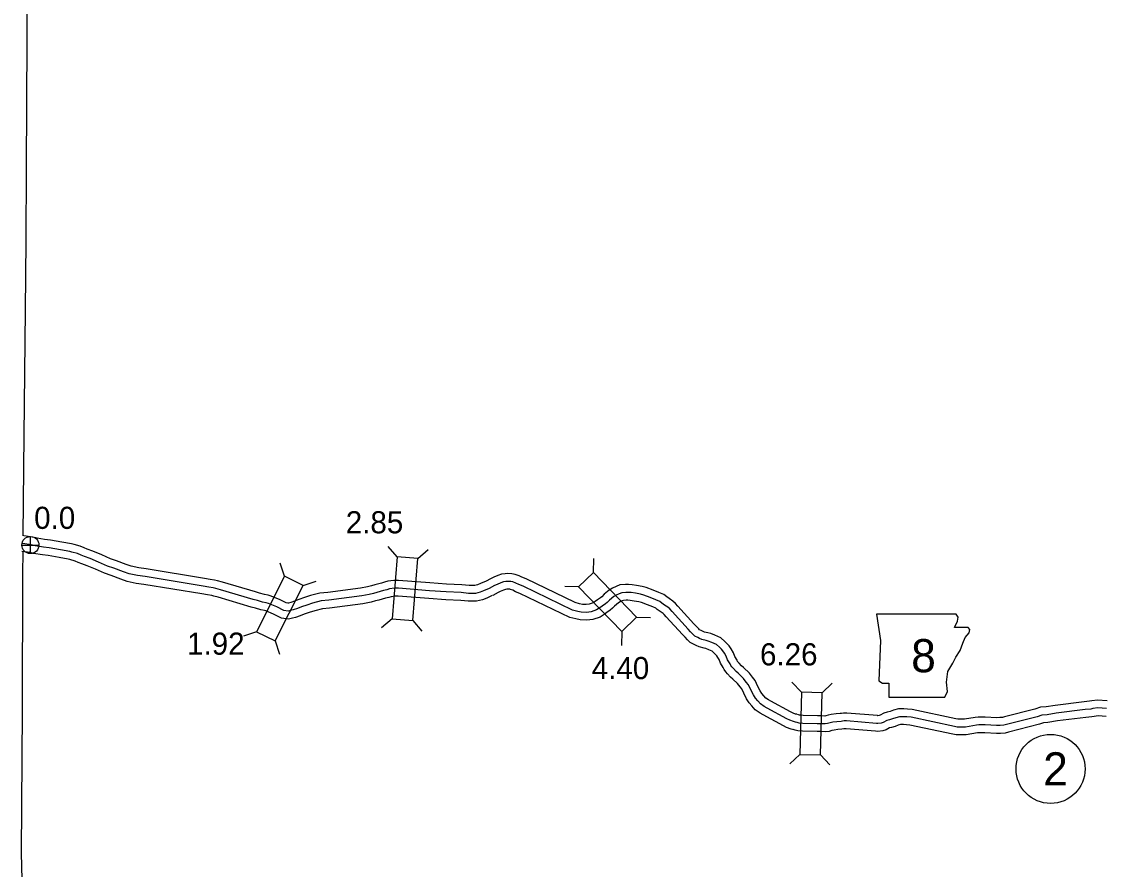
# Model space of a CAD drawing. Extents: x -83719 to 153526, y -11835 to 11446.
# Drawn here: x -5892 to -5205, y -3993 to -3453 of the extents above; entities that cross this region are included whole.
import ezdxf

# ---------------------------------------------------------------- set-up
doc = ezdxf.new("R2010")
doc.units = 0
for name, color, linetype in [('Level 10', 7, 'Continuous'), ('Level 2', 7, 'Continuous'), ('Level 20', 7, 'Continuous'), ('Level 21', 7, 'Continuous'), ('Level 25', 7, 'Continuous'), ('Level 26', 7, 'Continuous'), ('Level 27', 7, 'Continuous'), ('Level 58', 7, 'Continuous'), ('Level 59', 7, 'Continuous')]:
    doc.layers.add(name, color=color, linetype=linetype)

msp = doc.modelspace()

# ---------------------------------------------------------------- linework, layer by layer
at = {"layer": 'Level 10'}
for points in [[(-5885.15, -3781.13), (-5891.01, -3780.34)], [(-5596.54, -3809.25), (-5600.04, -3810.77), (-5601.89, -3811.54), (-5603.76, -3812.03), (-5607.34, -3811.99), (-5611.89, -3811.47), (-5621.64, -3811.04), (-5632.25, -3810.32), (-5652.2, -3808.73), (-5655.3, -3808.75), (-5659.11, -3809.31), (-5661.1, -3809.94), (-5663.05, -3810.41), (-5667.31, -3811.59), (-5669.5, -3812.14), (-5672.02, -3812.79), (-5676.52, -3813.67), (-5697.29, -3816.4), (-5702.32, -3816.87), (-5708.4, -3818.41), (-5712.2, -3819.64), (-5715.86, -3820.84), (-5718.44, -3821.86), (-5720.98, -3822.78), (-5722.29, -3823.14), (-5722.75, -3823.25), (-5723.85, -3823.09), (-5727.75, -3821.13), (-5733.41, -3818.69), (-5735.33, -3818.11), (-5737.68, -3817.7), (-5740.87, -3816.76), (-5743.46, -3816.11), (-5764.31, -3809.88), (-5767.63, -3808.91), (-5769.44, -3808.6), (-5772.16, -3808.05), (-5775.82, -3807.42), (-5813.03, -3801.35), (-5817.75, -3800.77), (-5822.5, -3799.72), (-5825.69, -3798.62), (-5831.9, -3796.28), (-5835.8, -3794.9), (-5841.34, -3792.47), (-5846.92, -3790.07), (-5850.56, -3788.75), (-5852.55, -3787.98), (-5855.03, -3786.94), (-5858.94, -3785.84), (-5860.65, -3785.35), (-5866.69, -3784.38), (-5874, -3783.05), (-5877.77, -3782.62), (-5882.57, -3781.89), (-5885.15, -3781.13)], [(-5886.86, -3790.99), (-5892.34, -3790.25)], [(-5592.56, -3818.43), (-5596.12, -3819.97), (-5598.67, -3821.04), (-5602.54, -3822.05), (-5607.97, -3821.98), (-5612.68, -3821.44), (-5622.2, -3821.03), (-5632.99, -3820.3), (-5652.56, -3818.73), (-5654.54, -3818.75), (-5656.87, -3819.09), (-5658.42, -3819.58), (-5660.54, -3820.09), (-5664.76, -3821.26), (-5667.04, -3821.83), (-5669.8, -3822.55), (-5674.91, -3823.55), (-5696.18, -3826.34), (-5700.62, -3826.75), (-5705.63, -3828.02), (-5709.1, -3829.15), (-5712.46, -3830.25), (-5714.89, -3831.21), (-5717.96, -3832.32), (-5719.79, -3832.82), (-5722.27, -3833.42), (-5726.9, -3832.75), (-5731.98, -3830.19), (-5736.83, -3828.1), (-5737.65, -3827.86), (-5739.96, -3827.45), (-5743.49, -3826.41), (-5746.1, -3825.76), (-5767.14, -3819.47), (-5769.88, -3818.67), (-5771.27, -3818.43), (-5774.01, -3817.88), (-5777.48, -3817.28), (-5814.44, -3811.25), (-5819.44, -3810.64), (-5825.22, -3809.36), (-5829.09, -3808.02), (-5835.33, -3805.68), (-5839.49, -3804.21), (-5845.33, -3801.64), (-5850.6, -3799.37), (-5854.07, -3798.12), (-5856.28, -3797.26), (-5858.33, -3796.4), (-5861.67, -3795.46), (-5862.83, -3795.13), (-5868.38, -3794.24), (-5875.46, -3792.95), (-5879.09, -3792.54), (-5884.75, -3791.67), (-5887.61, -3790.83)], [(-5398.53, -3894.03), (-5399.32, -3893.88), (-5400.96, -3893.21), (-5402.51, -3892.44), (-5415.04, -3885.7), (-5416.65, -3884.75), (-5418.35, -3883.65), (-5419.49, -3882.25), (-5420.8, -3880.73), (-5421.9, -3879.03), (-5423.37, -3876.22), (-5425.11, -3872.47), (-5426.86, -3870.4), (-5428.76, -3867.84), (-5432.56, -3864.15), (-5433.75, -3863.12), (-5435.33, -3861.42), (-5436.13, -3860.58), (-5436.23, -3860.44), (-5436.63, -3859.56), (-5438.05, -3857.26), (-5438.89, -3854.8), (-5440.4, -3852.28), (-5441.7, -3850.42), (-5442.97, -3849.08), (-5444.43, -3847.7), (-5446.93, -3845.25), (-5450.87, -3843.66), (-5453.39, -3842.6), (-5455.18, -3842.16), (-5457.42, -3841.61), (-5458.27, -3841.21), (-5459.4, -3840.65), (-5460.44, -3840.13), (-5460.99, -3839.58), (-5462.69, -3837.87), (-5464.22, -3836.35), (-5474.28, -3825.23), (-5475.93, -3823.4), (-5477.62, -3821.86), (-5479.9, -3820.34), (-5481.44, -3819.18), (-5483.26, -3817.81), (-5486.34, -3816.4), (-5490.1, -3814.93), (-5494.45, -3813.29), (-5497.01, -3812.61), (-5500.59, -3812.01), (-5503.48, -3811.54), (-5505.86, -3811.36), (-5507.68, -3811.35), (-5511.27, -3811.64), (-5513.69, -3812.65), (-5515.98, -3813.67), (-5517.99, -3815.01), (-5521.19, -3817.56), (-5522.77, -3819.09), (-5523.54, -3819.75), (-5525.46, -3821.01), (-5526.94, -3822.15), (-5528.28, -3823), (-5530.78, -3823.87), (-5532.76, -3824.13), (-5535.15, -3824.01), (-5536.92, -3823.6), (-5539.78, -3822.87), (-5570.97, -3807.81), (-5573.69, -3806.76), (-5575.47, -3805.87), (-5577.95, -3804.94), (-5580.09, -3804.44), (-5582.61, -3804.37), (-5584.27, -3804.45), (-5586.58, -3804.78), (-5588.99, -3805.67), (-5591.54, -3806.7), (-5593.34, -3807.56), (-5596.87, -3809.41)], [(-5400.44, -3903.85), (-5402.19, -3903.51), (-5405.06, -3902.33), (-5407.1, -3901.33), (-5419.94, -3894.41), (-5421.91, -3893.26), (-5425.12, -3891.17), (-5427.15, -3888.67), (-5428.81, -3886.75), (-5430.54, -3884.09), (-5432.34, -3880.65), (-5433.62, -3877.89), (-5434.71, -3876.6), (-5436.3, -3874.45), (-5439.31, -3871.53), (-5440.7, -3870.33), (-5442.63, -3868.26), (-5443.81, -3867.01), (-5444.9, -3865.54), (-5445.48, -3864.27), (-5447.15, -3861.54), (-5448.01, -3859.04), (-5448.79, -3857.73), (-5449.47, -3856.76), (-5450.05, -3856.15), (-5451.37, -3854.9), (-5452.51, -3853.78), (-5454.68, -3852.91), (-5456.55, -3852.12), (-5457.56, -3851.87), (-5460.78, -3851.09), (-5462.65, -3850.2), (-5463.84, -3849.61), (-5466.39, -3848.35), (-5468.09, -3846.62), (-5469.76, -3844.95), (-5471.47, -3843.24), (-5481.7, -3831.93), (-5483.02, -3830.46), (-5483.78, -3829.77), (-5485.68, -3828.51), (-5487.46, -3827.17), (-5488.41, -3826.45), (-5490.25, -3825.61), (-5493.68, -3824.27), (-5497.5, -3822.83), (-5499.13, -3822.4), (-5502.22, -3821.87), (-5504.65, -3821.48), (-5506.28, -3821.36), (-5507.32, -3821.35), (-5508.88, -3821.48), (-5509.74, -3821.84), (-5511.13, -3822.46), (-5512.08, -3823.09), (-5514.59, -3825.09), (-5516.04, -3826.48), (-5517.49, -3827.74), (-5519.66, -3829.17), (-5521.21, -3830.35), (-5523.89, -3832.06), (-5528.48, -3833.66), (-5532.38, -3834.16), (-5536.53, -3833.95), (-5539.28, -3833.31), (-5543.22, -3832.31), (-5574.94, -3817), (-5577.74, -3815.92), (-5579.48, -3815.05), (-5580.86, -3814.53), (-5581.38, -3814.41), (-5582.53, -3814.38), (-5583.34, -3814.41), (-5584.1, -3814.52), (-5585.38, -3815), (-5587.51, -3815.86), (-5588.86, -3816.51), (-5592.24, -3818.27)], [(-5200.85, -3885.33), (-5207.06, -3884.91), (-5210.7, -3885.47), (-5211.99, -3885.7), (-5215.41, -3886.02), (-5234.03, -3888.35), (-5239.71, -3889.33), (-5243.31, -3889.52), (-5246.82, -3890.72), (-5266.21, -3895.65), (-5267.61, -3896.05), (-5269.17, -3896.15), (-5271.17, -3896.16), (-5278.54, -3895.76), (-5281.32, -3895.8), (-5282.96, -3895.78), (-5284.86, -3896.02), (-5291.65, -3897.13), (-5293.36, -3897.19), (-5294.86, -3897.18), (-5296, -3897.14), (-5297.21, -3896.94), (-5324.99, -3890.92), (-5328.04, -3890.67), (-5330.32, -3890.53), (-5333.81, -3890.59), (-5337, -3891.41), (-5339.14, -3892.2), (-5340.93, -3892.75), (-5343.09, -3893.32), (-5345.54, -3894.6), (-5346.02, -3894.77), (-5346.88, -3894.9), (-5347.19, -3894.85), (-5366.62, -3893.24), (-5368.87, -3893.22), (-5370.18, -3893.45), (-5370.91, -3893.57), (-5373.54, -3893.74), (-5376.58, -3894.2), (-5378.67, -3894.63), (-5380.01, -3895.06), (-5380.62, -3895.13), (-5382.76, -3894.99), (-5385.46, -3895.03), (-5394.42, -3894.79), (-5396.29, -3894.64), (-5396.91, -3894.49), (-5398.05, -3894.15)], [(-5201.57, -3895.31), (-5206.63, -3894.96), (-5209.07, -3895.34), (-5210.65, -3895.62), (-5214.32, -3895.97), (-5232.56, -3898.24), (-5238.58, -3899.29), (-5241.39, -3899.44), (-5243.97, -3900.32), (-5263.63, -3905.31), (-5265.91, -3905.96), (-5268.82, -3906.15), (-5271.42, -3906.16), (-5278.73, -3905.76), (-5281.29, -3905.8), (-5282.38, -3905.79), (-5283.42, -3905.92), (-5290.66, -3907.1), (-5293.22, -3907.19), (-5295.06, -3907.18), (-5296.99, -3907.12), (-5299.11, -3906.76), (-5326.47, -3900.83), (-5328.75, -3900.64), (-5330.54, -3900.54), (-5332.46, -3900.57), (-5334.02, -3900.97), (-5335.95, -3901.68), (-5338.18, -3902.36), (-5339.44, -3902.7), (-5341.61, -3903.84), (-5343.67, -3904.52), (-5346.89, -3905.02), (-5348.38, -3904.78), (-5367.08, -3903.24), (-5368.04, -3903.23), (-5368.53, -3903.31), (-5369.8, -3903.51), (-5372.45, -3903.69), (-5374.82, -3904.05), (-5376.14, -3904.32), (-5377.88, -3904.87), (-5380.34, -3905.17), (-5383, -3905), (-5385.51, -3905.04), (-5394.95, -3904.78), (-5397.89, -3904.55), (-5399.53, -3904.14), (-5400.92, -3903.73)]]:
    msp.add_lwpolyline(points, dxfattribs=at)
at = {"layer": 'Level 2'}
for points in [[(-5889.54, -3592.52), (-5889.19, -3546.27), (-5888.84, -3464.16), (-5888.58, -3374.64), (-5888.71, -3286.87), (-5888.69, -3199.26), (-5888.62, -3118.56)], [(-5891.38, -3779.89), (-5890.78, -3716.44), (-5889.97, -3636.9), (-5889.54, -3592.52)], [(-5891.38, -3780.28), (-5891.38, -3779.89)], [(-5888.79, -4350.84), (-5889.01, -4328.16), (-5889.9, -4241.58), (-5890.03, -4154.16), (-5890.33, -4066.34), (-5892.41, -3982.54), (-5891.92, -3891.71), (-5891.61, -3804.63), (-5891.48, -3790.57)]]:
    msp.add_lwpolyline(points, dxfattribs=at)
at = {"layer": 'Level 20'}
for p, q in [((-5653.2, -3793.8), (-5658.9, -3787.11)), ((-5640.04, -3794.86), (-5633.34, -3789.15)), ((-5724.84, -3806.02), (-5727.6, -3797.66)), ((-5528.03, -3803.61), (-5527.85, -3794.81)), ((-5713.05, -3811.96), (-5704.7, -3809.2)), ((-5537.54, -3812.76), (-5546.34, -3812.58)), ((-5656.35, -3833.28), (-5663.04, -3838.99)), ((-5643.19, -3834.33), (-5637.48, -3841.03)), ((-5500.59, -3832.16), (-5491.79, -3832.33)), ((-5742.66, -3841.39), (-5751.01, -3844.15)), ((-5510.1, -3841.31), (-5510.28, -3850.1)), ((-5730.87, -3847.32), (-5728.11, -3855.68)), ((-5395.57, -3879.95), (-5401.62, -3873.56)), ((-5382.37, -3880.31), (-5375.98, -3874.26)), ((-5396.65, -3919.54), (-5403.04, -3925.59)), ((-5383.46, -3919.9), (-5377.41, -3926.29))]:
    msp.add_line(p, q, dxfattribs=at)
for points in [[(-5643.19, -3834.33), (-5640.04, -3794.86), (-5653.2, -3793.8), (-5656.35, -3833.28)], [(-5724.84, -3806.02), (-5742.66, -3841.39), (-5730.87, -3847.32), (-5713.05, -3811.96)], [(-5500.59, -3832.16), (-5528.03, -3803.61), (-5537.54, -3812.76), (-5510.1, -3841.31)], [(-5395.57, -3879.95), (-5396.65, -3919.54), (-5383.46, -3919.9), (-5382.37, -3880.31)]]:
    msp.add_lwpolyline(points, close=True, dxfattribs=at)
at = {"layer": 'Level 21'}
msp.add_lwpolyline([(-5347.72, -3830.17), (-5345.19, -3847.09), (-5346.31, -3872.75), (-5344.06, -3874.16), (-5339.83, -3874.16), (-5339.83, -3883.18), (-5304.3, -3883.18), (-5302.61, -3879.52), (-5303.17, -3873.6), (-5302.33, -3866.83), (-5299.23, -3861.47), (-5297.25, -3857.53), (-5294.43, -3853.3), (-5292.74, -3848.78), (-5291.33, -3845.12), (-5288.79, -3842.02), (-5288.23, -3840.04), (-5289.36, -3838.63), (-5298.1, -3838.63), (-5296.12, -3834.69), (-5295.84, -3832.15), (-5297.01, -3830.2)], close=True, dxfattribs=at)
at = {"layer": 'Level 26'}
for p, q in [((-5892.23, -3786.19), (-5881.39, -3786.19)), ((-5886.81, -3791.61), (-5886.81, -3780.78))]:
    msp.add_line(p, q, dxfattribs=at)
msp.add_circle((-5886.81, -3786.19), 5.42, dxfattribs=at)
at = {"layer": 'Level 27'}
msp.add_circle((-5236.86, -3928.78), 22, dxfattribs=at)
at = {"layer": 'Level 59'}
for points in [[(-5886.19, -3786.03), (-5891.67, -3785.3)], [(-5594.55, -3813.84), (-5598.08, -3815.37), (-5600.28, -3816.29), (-5603.15, -3817.04), (-5607.65, -3816.98), (-5612.29, -3816.46), (-5621.92, -3816.04), (-5632.62, -3815.31), (-5652.38, -3813.73), (-5654.92, -3813.75), (-5657.99, -3814.2), (-5659.76, -3814.76), (-5661.79, -3815.25), (-5666.04, -3816.43), (-5668.27, -3816.98), (-5670.91, -3817.67), (-5675.72, -3818.61), (-5696.74, -3821.37), (-5701.47, -3821.81), (-5707.01, -3823.21), (-5710.65, -3824.4), (-5714.16, -3825.54), (-5716.67, -3826.53), (-5719.47, -3827.55), (-5721.04, -3827.98), (-5722.51, -3828.34), (-5725.38, -3827.92), (-5729.87, -3825.66), (-5735.12, -3823.39), (-5736.49, -3822.98), (-5738.82, -3822.57), (-5742.18, -3821.58), (-5744.78, -3820.94), (-5765.73, -3814.68), (-5768.76, -3813.79), (-5770.35, -3813.52), (-5773.09, -3812.97), (-5776.65, -3812.35), (-5813.73, -3806.3), (-5818.6, -3805.7), (-5823.86, -3804.54), (-5827.39, -3803.32), (-5833.61, -3800.98), (-5837.64, -3799.56), (-5843.33, -3797.05), (-5848.76, -3794.72), (-5852.32, -3793.43), (-5854.42, -3792.62), (-5856.68, -3791.67), (-5860.31, -3790.65), (-5861.74, -3790.24), (-5867.54, -3789.31), (-5874.73, -3788), (-5878.43, -3787.58), (-5883.66, -3786.78), (-5886.19, -3786.03)], [(-5399.48, -3898.94), (-5400.75, -3898.69), (-5403.01, -3897.77), (-5404.8, -3896.88), (-5417.49, -3890.05), (-5419.28, -3889), (-5421.73, -3887.41), (-5423.32, -3885.46), (-5424.8, -3883.74), (-5426.22, -3881.56), (-5427.86, -3878.44), (-5429.36, -3875.18), (-5430.78, -3873.5), (-5432.53, -3871.15), (-5435.94, -3867.84), (-5437.23, -3866.73), (-5438.98, -3864.84), (-5439.97, -3863.8), (-5440.56, -3862.99), (-5441.06, -3861.92), (-5442.6, -3859.4), (-5443.45, -3856.92), (-5444.6, -3855), (-5445.59, -3853.59), (-5446.51, -3852.61), (-5447.9, -3851.3), (-5449.72, -3849.51), (-5452.78, -3848.28), (-5454.97, -3847.36), (-5456.37, -3847.01), (-5459.1, -3846.35), (-5460.46, -3845.71), (-5461.62, -3845.13), (-5463.42, -3844.24), (-5464.54, -3843.1), (-5466.23, -3841.41), (-5467.85, -3839.79), (-5477.99, -3828.58), (-5479.48, -3826.93), (-5480.7, -3825.81), (-5482.79, -3824.43), (-5484.45, -3823.17), (-5485.84, -3822.13), (-5488.3, -3821), (-5491.89, -3819.6), (-5495.98, -3818.06), (-5498.07, -3817.5), (-5501.4, -3816.94), (-5504.07, -3816.51), (-5506.07, -3816.36), (-5507.5, -3816.35), (-5510.07, -3816.56), (-5511.72, -3817.24), (-5513.56, -3818.06), (-5515.03, -3819.05), (-5517.89, -3821.33), (-5519.4, -3822.78), (-5520.51, -3823.74), (-5522.56, -3825.09), (-5524.07, -3826.25), (-5526.09, -3827.53), (-5529.63, -3828.77), (-5532.57, -3829.14), (-5535.84, -3828.98), (-5538.1, -3828.46), (-5541.5, -3827.59), (-5572.96, -3812.4), (-5575.72, -3811.34), (-5577.48, -3810.46), (-5579.4, -3809.74), (-5580.74, -3809.43), (-5582.57, -3809.38), (-5583.81, -3809.43), (-5585.34, -3809.65), (-5587.18, -3810.33), (-5589.53, -3811.28), (-5591.1, -3812.03), (-5594.55, -3813.84)], [(-5201.21, -3890.32), (-5206.84, -3889.93), (-5209.88, -3890.41), (-5211.32, -3890.66), (-5214.86, -3890.99), (-5233.3, -3893.3), (-5239.14, -3894.31), (-5242.35, -3894.48), (-5245.39, -3895.52), (-5264.92, -3900.48), (-5266.76, -3901), (-5269, -3901.15), (-5271.3, -3901.16), (-5278.63, -3900.76), (-5281.3, -3900.8), (-5282.67, -3900.79), (-5284.14, -3900.97), (-5291.16, -3902.11), (-5293.29, -3902.19), (-5294.96, -3902.18), (-5296.49, -3902.13), (-5298.16, -3901.85), (-5325.73, -3895.88), (-5328.4, -3895.65), (-5330.43, -3895.54), (-5333.13, -3895.58), (-5335.51, -3896.19), (-5337.55, -3896.94), (-5339.56, -3897.56), (-5341.26, -3898.01), (-5343.57, -3899.22), (-5344.85, -3899.64), (-5346.88, -3899.96), (-5347.78, -3899.82), (-5366.85, -3898.24), (-5368.45, -3898.22), (-5369.35, -3898.38), (-5370.36, -3898.54), (-5372.99, -3898.72), (-5375.7, -3899.12), (-5377.4, -3899.48), (-5378.94, -3899.96), (-5380.48, -3900.15), (-5382.88, -3899.99), (-5385.48, -3900.04), (-5394.69, -3899.78), (-5397.09, -3899.59), (-5398.22, -3899.32), (-5399.48, -3898.94)]]:
    msp.add_lwpolyline(points, dxfattribs=at)

# ---------------------------------------------------------------- texts
at = {"layer": 'Level 21'}
msp.add_text('8', height=21.12, dxfattribs=at).set_placement((-5325.68, -3867.24))
at = {"layer": 'Level 25'}
msp.add_text('0.0', height=14.08, dxfattribs=at).set_placement((-5884.39, -3775.91))
at = {"layer": 'Level 27'}
msp.add_text('2', height=21.12, dxfattribs=at).set_placement((-5241.59, -3939.34))
at = {"layer": 'Level 58'}
for s, p in [('2.85', (-5685.89, -3778.75)), ('1.92', (-5787, -3856.05)), ('6.26', (-5421.99, -3862.84)), ('4.40', (-5529.19, -3871.6))]:
    msp.add_text(s, height=14.08, dxfattribs=at).set_placement(p)

doc.saveas('drawing.dxf')
